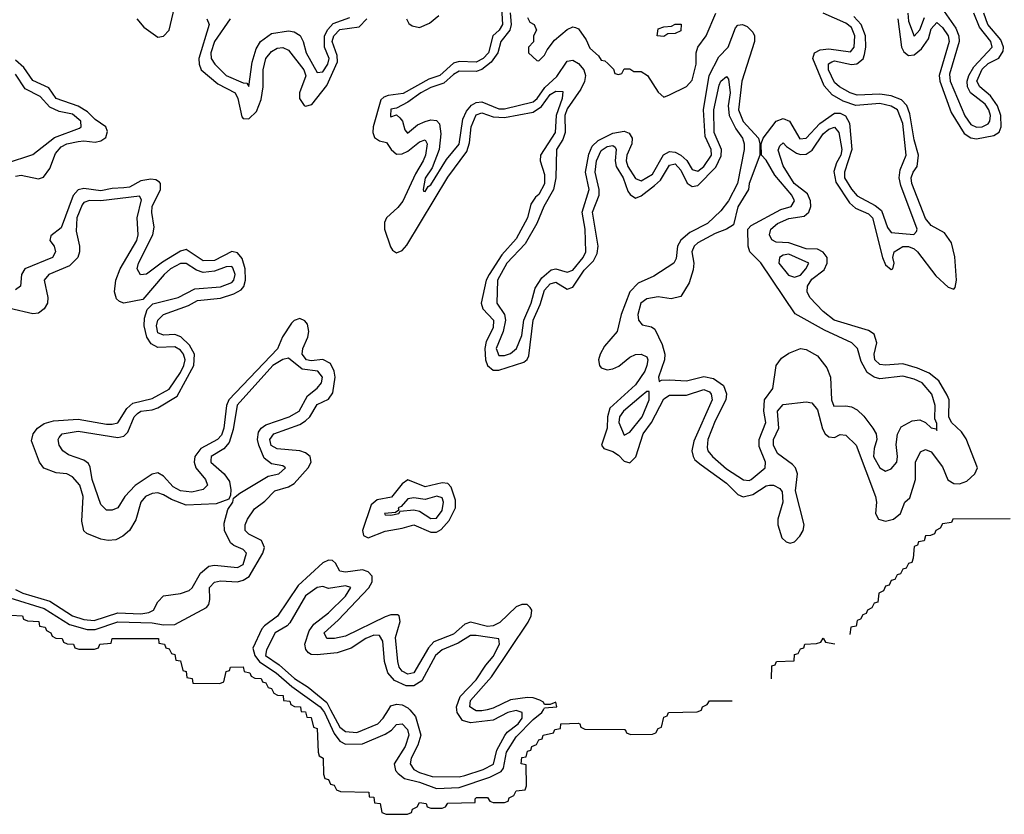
# Model space of a CAD drawing. Header units: inches. Extents: x 2710751 to 2829008, y 857003 to 965602.
# Tile 271 of 320: x 2781604 to 2785067, y 879632 to 882427. Entities that reach past the tile are written whole.
import ezdxf

# ---------------------------------------------------------------- set-up
doc = ezdxf.new("R2010")
doc.units = ezdxf.units.IN
doc.header["$MEASUREMENT"] = 0
doc.layers.add('C7887', color=7, linetype='Continuous')
doc.layers.add('C7888', color=7, linetype='Continuous')

msp = doc.modelspace()

# ---------------------------------------------------------------- linework, layer by layer
at = {"layer": 'C7887', "color": 2}
for points, elevation in [([(2782593.3, 880000), (2782594, 879994), (2782610, 879992), (2782614, 879974), (2782630, 879972), (2782638, 879938), (2782650, 879934), (2782654, 879850), (2782658, 879838), (2782672, 879830), (2782672.7, 879772.7), (2782678, 879758), (2782690, 879754), (2782698, 879738), (2782710, 879734), (2782718, 879718), (2782732.7, 879712.7), (2782832, 879710), (2782834, 879694), (2782850, 879692), (2782852.7, 879672.7), (2782872, 879670), (2782878, 879638), (2782892.7, 879632.7), (2782968, 879632), (2782982, 879638), (2782986, 879650), (2783002, 879658), (2783010, 879674), (2783034, 879670), (2783038, 879658), (2783050, 879654), (2783090, 879654), (2783102, 879658), (2783110, 879670.8), (2783206, 879674), (2783206, 879686), (2783210.8, 879690.8), (2783250, 879691.3), (2783258, 879678), (2783270, 879674), (2783310, 879674), (2783322, 879678), (2783326, 879690), (2783342, 879698), (2783350, 879714), (2783382, 879718), (2783387.3, 879732.7), (2783386, 879806), (2783368, 879810), (2783370, 879832), (2783386, 879834), (2783390, 879854), (2783402, 879858), (2783406, 879870), (2783422, 879878), (2783430, 879894), (2783442, 879898), (2783446, 879910), (2783482, 879918), (2783486, 879930), (2783506, 879934), (2783508, 879950), (2783568, 879952), (2783574, 879950), (2783578, 879938), (2783592, 879932), (2783730.6, 879930.6), (2783734, 879930), (2783738, 879918), (2783752.7, 879912.7), (2783830, 879914), (2783842, 879918), (2783850, 879934), (2783862, 879938), (2783870, 879974), (2783882, 879978), (2783886, 879990), (2783987.3, 879992.7), (2784002, 879998), (2784002.7, 880000)], -2), ([(2782668.9, 880000), (2782676.8, 879990), (2782710, 879916), (2782730, 879888.9), (2782750, 879879.1), (2782810, 879880.2), (2782890, 879913.8), (2782911.7, 879928.3), (2782930, 879948.4), (2782950, 879950.3), (2782968.5, 879930), (2782973, 879910), (2782959.7, 879870), (2782921.7, 879810), (2782926.6, 879786.6), (2782935.2, 879775.3), (2782958, 879758), (2783010, 879745.5), (2783070, 879722.7), (2783150, 879726.8), (2783257.3, 879762.7), (2783297.6, 879782.4), (2783305.8, 879794.2), (2783315.9, 879850), (2783350, 879904), (2783410, 879965.8), (2783440.7, 879990), (2783446.2, 880000)], 2), ([(2782697.9, 880000), (2782730, 879938), (2782750, 879923.1), (2782790, 879919.5), (2782863.7, 879950), (2782882.4, 879970), (2782901.5, 880000)], 6), ([(2782975.9, 880000), (2782996.5, 879976.5), (2783015.3, 879910), (2783004.8, 879875.2), (2782981.7, 879830), (2782978, 879810), (2782990.4, 879790), (2783010, 879778.5), (2783054.6, 879765.4), (2783150, 879764), (2783170, 879768.1), (2783234.5, 879790), (2783271.1, 879808.9), (2783282.9, 879857.1), (2783310.6, 879909.4), (2783318.7, 879921.3), (2783357.6, 879950), (2783371.9, 879970), (2783371.5, 879990), (2783350, 879997.4), (2783321.6, 879990), (2783270, 879963.1), (2783190, 879953.7), (2783161.8, 879961.8), (2783142.6, 879990), (2783141.8, 880000)], 6), ([(2783248, 880000), (2783230, 879995.6), (2783210, 879996), (2783203.5, 880000)], 2)]:
    msp.add_lwpolyline(points, dxfattribs=dict(at, elevation=elevation))
at = {"layer": 'C7888', "color": 2}
for points, elevation in [([(2782016.5, 882430), (2782040.7, 882400.7), (2782090, 882365.3), (2782110, 882368.2), (2782129.8, 882390.2), (2782148.9, 882470)], 2), ([(2783299.2, 882470), (2783302.8, 882410), (2783290.2, 882390), (2783268.9, 882370), (2783252.9, 882310), (2783234.9, 882290), (2783210, 882276.8), (2783150, 882279.8), (2783130, 882273.7), (2783082.4, 882230), (2783042.8, 882217.2), (2782952.5, 882167.5), (2782900.2, 882159.8), (2782885.3, 882154.7), (2782874.8, 882145.2), (2782847.9, 882050), (2782846.3, 882030), (2782851.8, 882011.8), (2782870, 882000.4), (2782894.9, 881994.9), (2782910.4, 881970), (2782930, 881953.7), (2782950, 881954.6), (2782970, 881964.6), (2783010, 881997.6), (2783030, 882004), (2783037.6, 881990), (2783031.1, 881950), (2783023.2, 881930), (2782995.9, 881884.1), (2782951.4, 881788.6), (2782934.2, 881765.8), (2782894.6, 881730), (2782887, 881713), (2782887.4, 881690), (2782907.9, 881627.9), (2782916, 881616), (2782930, 881607), (2782950, 881614.4), (2782965.9, 881634.1), (2783110, 881873.4), (2783176.5, 881963.5), (2783186.8, 881993.2), (2783192.1, 882050), (2783210, 882091.5), (2783230, 882099.1), (2783270, 882084.7), (2783310, 882082.2), (2783410, 882101.8), (2783439.2, 882120.8), (2783470, 882163.1), (2783490, 882175.3), (2783514.4, 882174.4), (2783512.6, 882150), (2783491, 882090), (2783487.6, 882030), (2783436, 881950), (2783435.3, 881930), (2783450, 881882), (2783450, 881849.3), (2783430, 881811.8), (2783418, 881802), (2783402.5, 881777.5), (2783390.2, 881730), (2783350, 881656.2), (2783299.8, 881600.2), (2783255.2, 881530), (2783245.2, 881510), (2783227.6, 881430), (2783233.1, 881410), (2783271.3, 881370), (2783270, 881342.7), (2783245.2, 881294.8), (2783239.7, 881270), (2783243.2, 881230), (2783250.2, 881210.2), (2783270, 881194.6), (2783290, 881193.8), (2783377.8, 881222.2), (2783388.7, 881231.3), (2783395.1, 881245), (2783409.8, 881370), (2783434.6, 881425.4), (2783450, 881474.9), (2783470, 881497.4), (2783490, 881503.7), (2783530, 881479.5), (2783550, 881486), (2783590, 881545.7), (2783622, 881578), (2783635.8, 881604.2), (2783638.3, 881630), (2783619.3, 881750), (2783642.4, 881810), (2783642.2, 881830), (2783628.2, 881890), (2783633.1, 881930), (2783650, 881966.7), (2783670, 881980.3), (2783690, 881984.4), (2783698.2, 881978.2), (2783702, 881970), (2783698.6, 881930), (2783702.7, 881910), (2783726.3, 881870), (2783743.4, 881823.4), (2783751.3, 881811.3), (2783770, 881799.5), (2783790, 881806.7), (2783836.5, 881843.5), (2783857.7, 881862.3), (2783890, 881914.6), (2783910, 881919.6), (2783930, 881897.1), (2783952, 881852.1), (2783970, 881840.3), (2783990, 881843.1), (2784052.4, 881907.6), (2784071.8, 881948.2), (2784072.3, 881970), (2784046.3, 882030), (2784045.6, 882110), (2784064.1, 882195.9), (2784070, 882210.6), (2784090, 882226.8), (2784097.6, 882217.6), (2784102.6, 882170), (2784096.5, 882123.5), (2784100.2, 882090), (2784122.7, 882042.7), (2784146, 882010), (2784152.4, 881990), (2784152.3, 881970), (2784128.9, 881850), (2784096.9, 881790), (2784070, 881754.3), (2784023.7, 881710), (2783961.2, 881678.8), (2783929.1, 881650.9), (2783918, 881630), (2783912.7, 881587.3), (2783904.9, 881570), (2783834.9, 881525.1), (2783779.6, 881500.4), (2783750.2, 881469.8), (2783719.6, 881390), (2783705.2, 881330), (2783661.6, 881278.4), (2783646.3, 881250), (2783640.3, 881230), (2783643.1, 881210), (2783650, 881202.4), (2783670, 881195.3), (2783690, 881198.5), (2783711.6, 881208.4), (2783750, 881240.3), (2783770, 881248.9), (2783790.4, 881250.4), (2783810, 881241), (2783813.7, 881230), (2783810.3, 881210.4), (2783803.1, 881190), (2783770, 881142), (2783680, 881060), (2783671.2, 881030), (2783670.2, 880989.8), (2783650.7, 880930), (2783658.8, 880918.8), (2783690, 880908.5), (2783710, 880895.3), (2783730, 880874.4), (2783750, 880868.4), (2783770.8, 880889.2), (2783796.9, 880970), (2783826.4, 881010), (2783870, 881093.4), (2783890, 881105.7), (2783950, 881106), (2784010, 881125.7), (2784030, 881117.6), (2784036.5, 881110), (2784039.6, 881090), (2783975.6, 880944.4), (2783968.8, 880910), (2783973.4, 880890), (2783979.2, 880879.2), (2784001.2, 880861.2), (2784090, 880796.9), (2784130, 880757), (2784149, 880749), (2784183, 880757), (2784230, 880787.2), (2784242, 880790), (2784256, 880790), (2784278, 880778), (2784285.7, 880765.7), (2784288.7, 880730), (2784270.3, 880670), (2784270.3, 880650), (2784284.5, 880604.5), (2784300.7, 880590), (2784314, 880586), (2784330, 880590.4), (2784347.8, 880610), (2784359.7, 880630), (2784363.1, 880650), (2784333.3, 880770), (2784339.7, 880830), (2784333.3, 880850), (2784322.7, 880862.7), (2784270, 880901.3), (2784255.1, 880930), (2784255.4, 880950), (2784274, 880990), (2784269.8, 881050), (2784290, 881073.4), (2784370, 881083), (2784390, 881079.1), (2784410, 881054), (2784427.5, 880987.5), (2784437.3, 880970), (2784450, 880959.1), (2784470, 880957.3), (2784490, 880967.3), (2784510, 880964.9), (2784546, 880930), (2784614.4, 880750), (2784618.4, 880730), (2784614.9, 880690), (2784624.9, 880670), (2784650, 880662.4), (2784678, 880670), (2784702, 880690), (2784718, 880730), (2784734.6, 880745.4), (2784754.5, 880810), (2784755.1, 880870), (2784772.9, 880907.1), (2784790, 880914.8), (2784810, 880906.8), (2784850, 880854), (2784868.9, 880808.9), (2784890, 880794.9), (2784910, 880794.4), (2784935.8, 880804.2), (2784963.7, 880830), (2784973.2, 880850), (2784933.1, 880953.1), (2784917.1, 880977.1), (2784881.1, 881010), (2784872.8, 881030), (2784873, 881090), (2784866.6, 881106.6), (2784836.8, 881156.8), (2784803.6, 881183.6), (2784761.6, 881201.6), (2784710, 881215.8), (2784650, 881211.6), (2784630, 881214.5), (2784612.3, 881230), (2784609.7, 881250.3), (2784619.5, 881290), (2784610, 881321.2), (2784590, 881334), (2784469.5, 881370), (2784430, 881400.7), (2784382.9, 881450), (2784373.6, 881470), (2784374.7, 881490), (2784390, 881514.6), (2784433.4, 881546.6), (2784444.8, 881570), (2784444.4, 881590), (2784430, 881609.6), (2784410, 881619.1), (2784370, 881620.3), (2784310, 881642), (2784264.5, 881644.5), (2784250, 881652.7), (2784241.3, 881670), (2784246.6, 881690), (2784269.6, 881710), (2784310, 881727.6), (2784363.8, 881736.2), (2784379.7, 881750), (2784386.4, 881770), (2784386, 881790), (2784374.8, 881814.8), (2784328.6, 881850), (2784290, 881912.7), (2784272.5, 881967.5), (2784277.5, 881982.5), (2784290, 881994), (2784301.2, 881981.2), (2784336.9, 881956.9), (2784350, 881952.8), (2784370, 881954.3), (2784392, 881968), (2784430, 882025.3), (2784450, 882041.1), (2784470, 882048.2), (2784484.9, 882030), (2784495.9, 881970), (2784492.1, 881950), (2784477.1, 881922.9), (2784467.7, 881892.2), (2784475.2, 881855.2), (2784522.3, 881782.3), (2784544.3, 881764.3), (2784590, 881744.2), (2784604.2, 881730), (2784639.3, 881590), (2784650, 881564.9), (2784670, 881547.7), (2784675.3, 881550), (2784679.5, 881570), (2784675.1, 881590), (2784679.6, 881610), (2784710, 881628.9), (2784730, 881628.9), (2784750, 881620.9), (2784762.6, 881610), (2784826, 881526), (2784870, 881485.5), (2784890, 881478.8), (2784894.9, 881485.1), (2784898.9, 881510), (2784892.9, 881592.9), (2784881.3, 881641.3), (2784857.2, 881677.2), (2784810, 881703.1), (2784790, 881727.8), (2784742, 881850), (2784739.8, 881870), (2784747.1, 881890), (2784761.3, 881910), (2784765.1, 881950), (2784750, 882004), (2784735.4, 882095.4), (2784724.7, 882124.7), (2784705.2, 882145.2), (2784670, 882158.7), (2784630, 882164.6), (2784550, 882160.8), (2784525.1, 882170), (2784488, 882190), (2784470, 882205.4), (2784448.9, 882250), (2784448.8, 882271.2), (2784461.1, 882278.9), (2784470, 882281.7), (2784530, 882268.7), (2784548.7, 882271.3), (2784570.9, 882289.1), (2784576.1, 882303.9), (2784580.3, 882330), (2784578.7, 882370), (2784563.5, 882410), (2784537.7, 882437.7)], 2), ([(2782262, 882430), (2782270.3, 882410.3), (2782234.2, 882290), (2782235.2, 882270), (2782242.6, 882250), (2782300.9, 882200.9), (2782362, 882170), (2782371.3, 882150), (2782385.1, 882085.1), (2782390, 882079.1), (2782410, 882078.4), (2782436.8, 882103.2), (2782453.5, 882146.5), (2782460.3, 882190), (2782460.4, 882250), (2782469.8, 882290), (2782490, 882314.4), (2782510, 882326.7), (2782530, 882328.4), (2782550, 882319.3), (2782604.2, 882250), (2782610.2, 882229.8), (2782589, 882170), (2782588.9, 882150), (2782605.1, 882125.1), (2782610, 882122), (2782631.7, 882128.3), (2782684.6, 882195.4), (2782721.9, 882278.1), (2782721, 882301), (2782703.4, 882350), (2782709, 882370), (2782730, 882391.9), (2782798, 882402), (2782824.7, 882430)], 2), ([(2782344.9, 882430), (2782290, 882349.6), (2782276.1, 882310), (2782277.4, 882290), (2782290.4, 882270), (2782330, 882230.4), (2782390, 882204.9), (2782403.5, 882203.5), (2782410, 882192), (2782422.4, 882277.6), (2782436, 882324), (2782451.3, 882350), (2782490, 882378.3), (2782550, 882387.4), (2782570, 882383.7), (2782591.2, 882371.2), (2782601.7, 882350), (2782611.6, 882310), (2782650, 882240.7), (2782670, 882243.1), (2782688.5, 882270), (2782692.2, 882290), (2782676, 882330), (2782676.2, 882370), (2782687.6, 882392.4), (2782706.7, 882413.3), (2782765.7, 882434.3)], 6), ([(2783328.9, 882451.1), (2783333.1, 882410), (2783327.8, 882390), (2783296.9, 882350), (2783286.3, 882310), (2783262.3, 882277.7), (2783230, 882251.5), (2783210, 882244), (2783150, 882245.3), (2783130, 882233.6), (2783096.5, 882203.5), (2783050, 882187.7), (2783015.3, 882170), (2782970, 882136.8), (2782930, 882116), (2782910, 882111.8), (2782908.3, 882088.3), (2782910, 882084.7), (2782930, 882092), (2782941.4, 882081.4), (2782950.8, 882070), (2782958.8, 882038.8), (2782968, 882028), (2783003.1, 882056.9), (2783030, 882068.8), (2783050, 882074), (2783070, 882072.7), (2783080.9, 882060.9), (2783085.8, 882025.8), (2783079.6, 881970), (2783054.9, 881905.1), (2783030, 881869), (2783022.8, 881830), (2783024, 881824), (2783030, 881822.8), (2783040.5, 881839.5), (2783050, 881845.5), (2783105.6, 881934.4), (2783150, 881988.4), (2783162.9, 882077.1), (2783175.6, 882104.4), (2783193.6, 882126.4), (2783210, 882135.8), (2783230, 882137.5), (2783290, 882113.5), (2783310, 882113.5), (2783410, 882137.8), (2783424.2, 882150), (2783451.5, 882188.5), (2783493, 882227), (2783530, 882281.3), (2783550, 882284.9), (2783570, 882272.2), (2783588.9, 882250), (2783594, 882230), (2783591, 882209), (2783578.1, 882181.9), (2783530, 882112.6), (2783522, 882090), (2783523.2, 882030), (2783514.7, 882005.3), (2783491.8, 881970), (2783490.2, 881870), (2783481.2, 881830), (2783448, 881770), (2783423.2, 881710), (2783382.2, 881637.8), (2783318, 881570), (2783285.4, 881510), (2783282.6, 881430), (2783309, 881390), (2783312.9, 881370), (2783304.2, 881330), (2783280.3, 881270), (2783290, 881245.3), (2783310, 881245.3), (2783330, 881252.4), (2783351.1, 881270), (2783370, 881316), (2783377.7, 881370), (2783403.7, 881430), (2783417.7, 881482.3), (2783441, 881519), (2783473.6, 881546.4), (2783490, 881550.3), (2783530, 881538.9), (2783550, 881546.3), (2783585.7, 881590), (2783595.1, 881610), (2783593.3, 881690), (2783583.1, 881750), (2783607.3, 881830), (2783594.4, 881890), (2783605.9, 881954.1), (2783618.1, 881981.9), (2783638.4, 882001.6), (2783690, 882027.5), (2783730, 882034.9), (2783747.9, 882027.9), (2783758.3, 882010), (2783757.7, 881990), (2783739.7, 881950), (2783736.9, 881930), (2783742.8, 881910), (2783770, 881868.5), (2783790, 881860.3), (2783830, 881883.2), (2783869.1, 881950.9), (2783890, 881962.8), (2783910, 881961.1), (2783930.2, 881950.2), (2783950.9, 881930.9), (2783970, 881899.5), (2783990, 881893.4), (2784010.8, 881910), (2784037.1, 881950), (2784036.5, 881970), (2784015.8, 882015.8), (2784009.8, 882110), (2784029.8, 882230), (2784063.7, 882296.3), (2784095.8, 882330), (2784122, 882398), (2784130, 882407.3), (2784146, 882410), (2784162.8, 882402.8), (2784182.8, 882382.8), (2784188.2, 882370), (2784188.7, 882350), (2784144.1, 882210), (2784132.9, 882110), (2784148.4, 882068.3), (2784203, 882010), (2784208, 881990), (2784207.7, 881950), (2784170.3, 881850), (2784167.6, 881830), (2784130, 881769), (2784115.2, 881704.8), (2784090.4, 881689.6), (2784050, 881675.1), (2783990, 881641.6), (2783977.1, 881630), (2783968.9, 881610), (2783975.8, 881570), (2783973.5, 881546.5), (2783958.9, 881501.1), (2783930, 881453.2), (2783895.2, 881444.8), (2783850, 881451.5), (2783810, 881444.5), (2783788.5, 881430), (2783778.4, 881390), (2783780.7, 881370), (2783793.7, 881353.7), (2783826.7, 881346.7), (2783838.3, 881338.3), (2783864.3, 881284.3), (2783873.1, 881250), (2783872, 881230), (2783851, 881170), (2783854, 881154), (2783861.2, 881158.8), (2783890, 881160.4), (2783950, 881157), (2784010, 881172), (2784045.1, 881165.1), (2784079.9, 881139.9), (2784090.3, 881110.3), (2784087.9, 881090), (2784050, 881016), (2784024.9, 880950), (2784021.7, 880921.7), (2784024.4, 880910), (2784040.5, 880890), (2784090, 880847.4), (2784150, 880808.4), (2784170, 880806.4), (2784177.2, 880810), (2784226, 880850), (2784227, 880870), (2784205.3, 880925.3), (2784205.1, 880950), (2784228.2, 881010), (2784222, 881050), (2784223.7, 881090), (2784252.7, 881130), (2784265.2, 881210), (2784283.3, 881236.7), (2784310, 881254), (2784350, 881270.8), (2784370, 881266.8), (2784410, 881244), (2784442.6, 881202.6), (2784455.8, 881170), (2784459.3, 881090), (2784467.5, 881067.5), (2784510, 881068.5), (2784530, 881064.9), (2784550, 881054.4), (2784572.7, 881032.8), (2784604.9, 880990), (2784616.3, 880970), (2784619.1, 880950), (2784610, 880918), (2784607.7, 880890), (2784630, 880850.7), (2784650, 880838.8), (2784670, 880846.8), (2784689.2, 880870), (2784691.5, 880890), (2784686.8, 880933.2), (2784691.5, 880968.5), (2784704.8, 880995.2), (2784743.6, 881016.4), (2784770, 881019.3), (2784790.5, 881010.5), (2784810, 880991), (2784827.3, 880987.3), (2784830, 880982), (2784830, 881006), (2784823.3, 881023.3), (2784824.7, 881070), (2784812.3, 881110), (2784778, 881150), (2784750, 881162.7), (2784710, 881172.9), (2784630, 881163.1), (2784609.8, 881169.8), (2784585.5, 881185.5), (2784564.1, 881224.1), (2784551.1, 881270), (2784531.5, 881290), (2784435.1, 881335), (2784332, 881392), (2784211.3, 881571.3), (2784172.7, 881610), (2784166.6, 881630), (2784165.2, 881690), (2784176.6, 881703.4), (2784281.1, 881758.9), (2784317.2, 881770), (2784329.6, 881790), (2784319.7, 881810), (2784260.2, 881880.2), (2784230, 881933.2), (2784213.2, 881950), (2784212.3, 881990), (2784219.3, 882010), (2784265.1, 882070), (2784290, 882079.6), (2784311.8, 882070), (2784347.6, 882007.6), (2784370, 882010.4), (2784418.4, 882061.6), (2784470, 882097.4), (2784490, 882098), (2784509.1, 882089.1), (2784522.8, 882062.8), (2784531.3, 881970), (2784504.7, 881890), (2784505.8, 881870), (2784530, 881830.3), (2784550, 881806.7), (2784613.5, 881773.5), (2784635.3, 881755.3), (2784656.2, 881696.2), (2784670, 881678), (2784749.3, 881670.7), (2784758.7, 881681.3), (2784760.7, 881690), (2784703.2, 881843.2), (2784697.2, 881870), (2784701.4, 881898.6), (2784722, 881950), (2784710, 882061.2), (2784691.9, 882110), (2784670, 882122.5), (2784630, 882131.4), (2784544.9, 882124.9), (2784500.7, 882140.7), (2784462.3, 882162.3), (2784434.1, 882194.1), (2784393.7, 882290), (2784399.6, 882310), (2784419.3, 882320.7), (2784450, 882324.2), (2784526.3, 882313.7), (2784539.8, 882330), (2784541.8, 882370), (2784530, 882399.1), (2784510, 882414.8), (2784429.8, 882449.8)], 6), ([(2782964.9, 882430), (2782973.5, 882413.5), (2782984.7, 882404.7), (2783010, 882399.6), (2783045.4, 882414.6), (2783078.5, 882441.5)], 2), ([(2783390, 882434), (2783398, 882418), (2783414, 882410), (2783422, 882390), (2783412, 882370), (2783411.6, 882348.4), (2783394, 882330), (2783394, 882310), (2783423.6, 882283.6), (2783430, 882282), (2783450, 882302), (2783459, 882321), (2783485.2, 882354.8), (2783530, 882392), (2783550, 882402), (2783559.6, 882399.6), (2783570, 882394), (2783596.3, 882356.3), (2783610, 882326), (2783639.8, 882299.8), (2783650, 882284.7), (2783662, 882282), (2783672.7, 882272.7), (2783692.7, 882252.7), (2783698, 882238), (2783710, 882234), (2783722, 882238), (2783730, 882254), (2783750, 882254), (2783764.7, 882244.7), (2783790, 882244.7), (2783812, 882230), (2783850, 882172), (2783870, 882154), (2783890, 882162), (2783950, 882192), (2783970, 882214), (2783984, 882270), (2783984, 882310), (2783989, 882330), (2784019, 882370), (2784053.2, 882450)], 10), ([(2784693, 882430), (2784706.3, 882330), (2784713.9, 882313.9), (2784730, 882300.4), (2784750, 882303.1), (2784776.2, 882323.8), (2784800.6, 882359.4), (2784810, 882394), (2784830, 882416.4), (2784850, 882399.3), (2784870, 882370.4), (2784873.2, 882350), (2784838, 882230), (2784840.8, 882210), (2784880.8, 882100.8), (2784926.7, 882026.7), (2784950, 882011.4), (2784970, 882007.2), (2785030, 882018.9), (2785048.7, 882031.3), (2785056, 882050), (2785055.6, 882090), (2785043.9, 882123.9), (2785019, 882159.1), (2784981.1, 882190), (2784971.1, 882210), (2784990, 882252.8), (2785010, 882272.1), (2785048.2, 882291.8), (2785063.9, 882316.1), (2785064.5, 882330), (2785055.4, 882355.4), (2785009, 882410), (2784995.1, 882450)], 2), ([(2784728.6, 882450), (2784730, 882422), (2784750, 882368.2), (2784770, 882390.6), (2784786.1, 882433.8)], 6), ([(2784855.5, 882455.5), (2784896.4, 882396.4), (2784907.7, 882370), (2784908.6, 882350), (2784875.1, 882235.1), (2784877.5, 882210), (2784928.4, 882088.4), (2784950, 882058), (2784970, 882048.3), (2784990, 882050.3), (2785010, 882060.3), (2785016.8, 882070), (2785019.3, 882090), (2785013.3, 882110), (2785000.4, 882130), (2784948.2, 882170), (2784938.4, 882190), (2784937.3, 882210), (2784942, 882230), (2784959.6, 882260.4), (2785024.8, 882330), (2785019.8, 882350), (2784980.4, 882400.4), (2784960.2, 882450)], 6), ([(2781590, 881875.8), (2781610, 881879.5), (2781670, 881866.4), (2781687.7, 881872.3), (2781710, 881902.8), (2781730, 881955.5), (2781750, 881979.5), (2781770, 881990.2), (2781810, 881998), (2781830, 882000.8), (2781870, 881996.5), (2781890, 882000.3), (2781907.2, 882012.8), (2781913.6, 882033.6), (2781907.6, 882050), (2781870, 882075.8), (2781842.6, 882102.6), (2781810, 882122.8), (2781732, 882150), (2781706.7, 882186.7), (2781650, 882213.3), (2781619.1, 882259.1), (2781590, 882283.9)], 2), ([(2781557.8, 881922.2), (2781650, 881952.7), (2781727.2, 882012.8), (2781815.2, 882044.8), (2781820.5, 882050), (2781819.1, 882070), (2781790, 882094.4), (2781743.7, 882103.7), (2781710, 882118.5), (2781676.2, 882156.2), (2781623.9, 882183.9), (2781590, 882235.4)], 6), ([(2781570, 880392.9), (2781690, 880355.9), (2781779.8, 880299.8), (2781841.7, 880281.7), (2781870, 880281.7), (2781950, 880308.4), (2782070, 880305.2), (2782110, 880297.8), (2782150, 880299), (2782260.8, 880359.2), (2782269.6, 880370), (2782272.8, 880387.2), (2782271.6, 880430), (2782290, 880448.4), (2782310, 880452.6), (2782370, 880450.2), (2782390, 880454.9), (2782411.5, 880468.5), (2782459.8, 880550), (2782464.8, 880570), (2782455.2, 880595.2), (2782410, 880616.9), (2782396.9, 880630), (2782397.4, 880650), (2782405.1, 880670), (2782430, 880706.4), (2782466.8, 880733.2), (2782502, 880770), (2782550, 880784.2), (2782570, 880795.8), (2782618.7, 880850), (2782629.7, 880870), (2782626, 880890), (2782610, 880903.5), (2782589.8, 880909.8), (2782510, 880916.9), (2782489.2, 880929.2), (2782483.5, 880950), (2782498.4, 880970), (2782590, 881002.8), (2782610, 881015.3), (2782624.8, 881030), (2782650, 881073.7), (2782690, 881092.4), (2782706.2, 881113.8), (2782713.5, 881170), (2782710.8, 881190.8), (2782697.1, 881217.1), (2782670, 881231.1), (2782630, 881226.3), (2782613.2, 881230), (2782598, 881250), (2782600.4, 881270), (2782617.6, 881310), (2782621.4, 881330), (2782616.1, 881356.1), (2782607, 881367), (2782590, 881375.6), (2782570, 881368.4), (2782560.5, 881359.5), (2782528.3, 881311.7), (2782510.9, 881269.1), (2782339.6, 881090), (2782332, 881070), (2782322.8, 880990), (2782314, 880966), (2782300.3, 880950), (2782241.7, 880918.3), (2782220.2, 880890), (2782217.7, 880870), (2782223.6, 880850), (2782257.6, 880810), (2782264.4, 880790), (2782250, 880774), (2782210, 880765.1), (2782170, 880769.8), (2782143.5, 880783.5), (2782110, 880821.6), (2782090, 880833), (2782070, 880828.3), (2782011, 880789), (2781973.7, 880750), (2781950, 880709.4), (2781930, 880701.2), (2781910, 880701.2), (2781890, 880722), (2781859.7, 880810), (2781852.7, 880852.7), (2781846.2, 880866.2), (2781830, 880877.6), (2781775.8, 880895.8), (2781756.2, 880910), (2781743, 880930), (2781739.6, 880950), (2781742.8, 880957.2), (2781753.2, 880970), (2781810, 880979.7), (2781950, 880957.3), (2781970, 880962), (2781984.5, 880975.5), (2782006.6, 881030), (2782018.3, 881041.7), (2782030, 881050.2), (2782070, 881055), (2782090, 881062), (2782157.9, 881102.1), (2782216.8, 881210), (2782219.3, 881250), (2782202, 881282), (2782170.8, 881310.8), (2782150, 881319.2), (2782110, 881317.4), (2782090, 881325.6), (2782085.3, 881350), (2782089.8, 881370), (2782110, 881390.2), (2782198, 881422), (2782230, 881439), (2782310, 881447.8), (2782357.8, 881462.2), (2782383.3, 881476.7), (2782392.2, 881487.8), (2782398.4, 881510), (2782397.4, 881550), (2782386.6, 881586.6), (2782370, 881606.6), (2782350, 881611.3), (2782290, 881579.8), (2782250, 881578.7), (2782190, 881618.3), (2782170, 881612.6), (2782106.3, 881573.7), (2782050, 881531.5), (2782029.7, 881529.7), (2782018, 881550), (2782021.7, 881570), (2782072.8, 881670), (2782077.4, 881697.4), (2782068.6, 881748.6), (2782069.8, 881770), (2782099.1, 881830), (2782099.7, 881850), (2782095.8, 881855.8), (2782083.3, 881863.3), (2782066, 881866), (2782030, 881859.7), (2781990, 881838.2), (2781970, 881835), (2781930, 881833.3), (2781890, 881825), (2781830, 881832.8), (2781810, 881828.2), (2781792, 881808), (2781750, 881695.1), (2781714, 881666), (2781710.7, 881650), (2781725.5, 881630), (2781730.4, 881610), (2781719.3, 881590), (2781622.4, 881550), (2781610.3, 881530), (2781607.3, 881490), (2781590, 881477)], 2), ([(2781590, 880422.6), (2781614.8, 880410), (2781710, 880382), (2781790.5, 880330), (2781830, 880317.6), (2781866.3, 880313.7), (2781950, 880340.7), (2782030, 880336.5), (2782058, 880342), (2782074.5, 880350), (2782090, 880378.8), (2782110, 880400.7), (2782170, 880408), (2782200.5, 880419.5), (2782211.1, 880428.9), (2782240.3, 880479.7), (2782270, 880504.4), (2782290, 880508.5), (2782370, 880500.4), (2782390, 880510.8), (2782402, 880550), (2782390, 880563.7), (2782356.9, 880576.9), (2782346.2, 880586.2), (2782325.1, 880630), (2782323.6, 880656.4), (2782336.5, 880703.5), (2782354, 880730), (2782356.4, 880743.6), (2782379, 880761), (2782478.7, 880821.3), (2782515.3, 880830), (2782539, 880850), (2782530, 880857.2), (2782490, 880865.2), (2782464.6, 880884.6), (2782445.1, 880930), (2782440.9, 880950), (2782443.8, 880976.2), (2782453.3, 880990), (2782470, 881002.3), (2782552.3, 881030), (2782587, 881050), (2782616, 881104), (2782650, 881130.4), (2782666, 881150), (2782669.6, 881170), (2782652.7, 881190), (2782598, 881198), (2782550, 881236.3), (2782530, 881231), (2782494.6, 881210), (2782369.5, 881070.5), (2782355.2, 880984.8), (2782340.6, 880939.4), (2782322.6, 880917.4), (2782278, 880890), (2782276.8, 880876.8), (2782276.3, 880870), (2782324, 880830), (2782342.5, 880802.5), (2782347.1, 880772.9), (2782346, 880754), (2782339.8, 880740.2), (2782295.9, 880724.1), (2782190, 880718.9), (2782138.6, 880738.6), (2782110, 880755.4), (2782090, 880762.4), (2782070, 880760.7), (2782047.3, 880750), (2782030.6, 880730), (2782012.9, 880667.1), (2781990.3, 880629.7), (2781967.3, 880610), (2781942.3, 880597.7), (2781915.3, 880595.3), (2781890, 880599.5), (2781840.1, 880620.1), (2781829.3, 880629.3), (2781823.3, 880663.3), (2781827.8, 880750), (2781815.8, 880790), (2781790, 880818.4), (2781770, 880829.5), (2781732.5, 880832.5), (2781689.3, 880849.3), (2781674, 880870), (2781646, 880946), (2781652, 880970), (2781666.6, 880990), (2781690, 881006.7), (2781723.7, 881016.3), (2781810, 881021.5), (2781910, 881004.7), (2781930, 881003.6), (2781950, 881008.8), (2781980.7, 881059.3), (2782002.4, 881077.6), (2782070, 881094.9), (2782130, 881127.8), (2782170, 881185.7), (2782181.4, 881210), (2782186, 881230), (2782181, 881250), (2782170, 881264.7), (2782150, 881275.6), (2782090, 881274), (2782066.5, 881286.5), (2782051.9, 881310), (2782042.3, 881350), (2782043.1, 881376.9), (2782052.7, 881407.3), (2782072.8, 881427.2), (2782161.2, 881450), (2782219.8, 881480.2), (2782310, 881487.1), (2782350, 881502.6), (2782356.9, 881510), (2782361.7, 881530), (2782354.3, 881554.3), (2782350, 881558.7), (2782330, 881557.2), (2782290, 881542.2), (2782250, 881538), (2782225.6, 881545.6), (2782190, 881569.7), (2782170, 881569.7), (2782134.4, 881550), (2782112.2, 881530), (2782037.5, 881442.5), (2781970.5, 881429.5), (2781955.1, 881435.1), (2781944.8, 881444.8), (2781938, 881470), (2781942.9, 881510), (2781957.6, 881550), (2782016.4, 881650), (2782021.3, 881670), (2782017.7, 881730), (2782032.8, 881792.8), (2782025.6, 881805.6), (2781890, 881789.7), (2781849.3, 881790.7), (2781830, 881784.2), (2781824, 881776), (2781805.8, 881730), (2781803.4, 881683.4), (2781814.9, 881630), (2781814.9, 881610), (2781808.2, 881590), (2781779.3, 881560.7), (2781706.8, 881530), (2781690.7, 881510), (2781703, 881450), (2781701.6, 881430), (2781690, 881409.3), (2781670, 881394.5), (2781650, 881391.8), (2781570, 881411.2)], 6), ([(2785088.4, 880671.6), (2784886, 880670), (2784882, 880658), (2784850, 880654), (2784842, 880638), (2784826, 880630), (2784822, 880618), (2784808, 880612), (2784790, 880611.3), (2784786, 880594), (2784766, 880590), (2784762, 880578), (2784750, 880574), (2784747.3, 880532.7), (2784742, 880518), (2784730, 880514), (2784722, 880498), (2784710, 880494), (2784702, 880478), (2784690, 880474), (2784682, 880458), (2784670, 880454), (2784662, 880438), (2784650, 880434), (2784642, 880418), (2784626, 880410), (2784622, 880378), (2784610, 880374), (2784602, 880358), (2784586, 880350), (2784582, 880338), (2784570, 880334), (2784562, 880318), (2784550, 880314), (2784546, 880294), (2784528, 880290), (2784524, 880264)], -2), ([(2783203.5, 880000), (2783187.3, 880010), (2783190, 880032), (2783264, 880116), (2783392.3, 880307.7), (2783403.1, 880330), (2783405.1, 880350), (2783399.6, 880359.6), (2783389.7, 880369.7), (2783370, 880369.7), (2783350, 880361.7), (2783293.1, 880306.9), (2783270, 880294.7), (2783250, 880292.4), (2783190, 880308.3), (2783170, 880300.5), (2783130, 880265.8), (2783061.4, 880238.6), (2783042.3, 880217.7), (2782990.2, 880130), (2782970, 880124.8), (2782950, 880135.1), (2782939.1, 880150), (2782934, 880170), (2782926.6, 880253.4), (2782942.9, 880310), (2782939, 880330), (2782933.3, 880333.3), (2782910, 880333.6), (2782890, 880326.3), (2782750, 880258), (2782712, 880250), (2782684, 880250), (2782675.6, 880270), (2782724.8, 880315.2), (2782831.7, 880428.3), (2782844, 880450), (2782844.2, 880470), (2782830, 880484.2), (2782810, 880491.3), (2782750, 880483.9), (2782730, 880486.6), (2782714.9, 880514.9), (2782704.5, 880524.5), (2782690, 880526), (2782670, 880516.9), (2782583.2, 880436.8), (2782511.6, 880328.4), (2782464.9, 880295.1), (2782455.9, 880284.1), (2782424.2, 880215.8), (2782431, 880190), (2782448.1, 880168.1), (2782506.2, 880130), (2782562, 880082), (2782661, 880010), (2782668.9, 880000)], 2), ([(2783141.8, 880000), (2783141, 880010), (2783153.1, 880046.9), (2783210, 880104.9), (2783243.7, 880156.3), (2783270, 880187), (2783292.4, 880230), (2783289.6, 880249.6), (2783210, 880261.4), (2783190, 880260.4), (2783146.4, 880233.6), (2783090, 880210.8), (2783067.1, 880190), (2783018.3, 880101.7), (2782990, 880084), (2782963.7, 880083.7), (2782922.4, 880102.4), (2782898.9, 880130), (2782887.8, 880170), (2782881.1, 880241.1), (2782870, 880260.7), (2782850, 880262.6), (2782821.6, 880250), (2782770, 880216.9), (2782720.4, 880199.6), (2782650, 880192.8), (2782630, 880193.6), (2782620.1, 880200.1), (2782611.2, 880211.2), (2782607.6, 880230), (2782622.4, 880277.6), (2782639.1, 880300.9), (2782690, 880340.4), (2782750, 880399.3), (2782769, 880430), (2782750, 880435.8), (2782690, 880426.6), (2782670, 880433.2), (2782650, 880429.2), (2782610, 880400.9), (2782554.1, 880305.9), (2782544.7, 880295.3), (2782502.4, 880270), (2782472.7, 880210), (2782469.2, 880190), (2782517.3, 880157.3), (2782570.6, 880110), (2782619.3, 880079.3), (2782685, 880025), (2782697.9, 880000)], 6), ([(2781572.7, 880332.7), (2781614, 880330), (2781618, 880318), (2781632, 880312), (2781672, 880310), (2781674, 880294), (2781694, 880290), (2781698, 880278), (2781714, 880270), (2781718, 880258), (2781731.6, 880251.6), (2781754, 880250), (2781758, 880238), (2781771.6, 880231.6), (2781794, 880230), (2781798, 880218), (2781812.7, 880212.7), (2781867.3, 880212.7), (2781882, 880218), (2781886, 880230), (2781926, 880234), (2781930, 880250.7), (2782092, 880250), (2782094, 880234), (2782114, 880230), (2782118, 880218), (2782130, 880214), (2782138, 880198), (2782150, 880194), (2782154, 880174), (2782170, 880172), (2782178, 880138), (2782190, 880134), (2782192.7, 880112.7), (2782211.3, 880110), (2782212.7, 880092.7), (2782308, 880092), (2782322, 880098), (2782330, 880134), (2782342, 880138), (2782346, 880150), (2782390, 880150.6), (2782394, 880134), (2782414, 880130), (2782418, 880118), (2782431.3, 880111.3), (2782454, 880110), (2782458, 880098), (2782470, 880094), (2782478, 880078), (2782490, 880074), (2782498, 880058), (2782511.3, 880051.3), (2782531.3, 880050), (2782532.7, 880032.7), (2782554, 880030), (2782558, 880018), (2782571, 880011), (2782592, 880010), (2782593.3, 880000)], -2), ([(2784248.5, 880108.5), (2784250, 880154), (2784262, 880158), (2784266, 880170), (2784328, 880172), (2784330, 880194), (2784342, 880198), (2784350, 880214), (2784362, 880218), (2784366, 880230), (2784407.3, 880232.7), (2784422, 880238), (2784430, 880251.3), (2784438, 880238), (2784471.5, 880231.5)], -2), ([(2783446.2, 880000), (2783450, 880006.8), (2783493.2, 880010), (2783490, 880026), (2783470, 880018), (2783450, 880018), (2783446.6, 880026.6), (2783433.8, 880033.8), (2783410, 880041.6), (2783390, 880042.4), (2783330, 880034.3), (2783270, 880005.3), (2783248, 880000)], 2), ([(2782901.5, 880000), (2782910, 880013.4), (2782930, 880019.3), (2782950, 880017.1), (2782970, 880006.7), (2782975.9, 880000)], 6), ([(2784002.7, 880000), (2784006, 880010), (2784022, 880018), (2784030, 880031.3), (2784110.6, 880030.6)], -2)]:
    msp.add_lwpolyline(points, dxfattribs=dict(at, elevation=elevation))
for points, elevation in [([(2783870, 882368), (2783846, 882370), (2783850, 882394), (2783870, 882402), (2783896.4, 882403.6), (2783910, 882411.3), (2783930.8, 882410.8), (2783930, 882388), (2783910, 882378), (2783883.6, 882376.4)], 10), ([(2784310, 881601.7), (2784290, 881598.9), (2784277.1, 881590), (2784274.9, 881570), (2784308.7, 881528.7), (2784330, 881521.7), (2784350, 881527.6), (2784369.6, 881550), (2784379.5, 881570)], 6), ([(2783810, 881119.3), (2783790, 881102.9), (2783728.5, 881050), (2783713.7, 881030), (2783712, 881010), (2783730, 880966), (2783750, 880976.3), (2783794.2, 881030), (2783818, 881090), (2783818.6, 881118.6)], 6), ([(2782970, 880807.8), (2782950, 880794), (2782912.1, 880747.9), (2782862, 880738), (2782839.9, 880720.1), (2782810.4, 880630), (2782813, 880613), (2782830, 880603.8), (2782890, 880627.8), (2782950, 880637.8), (2782990, 880650.2), (2783050, 880624), (2783070, 880624), (2783086.8, 880633.2), (2783114.3, 880665.7), (2783136.8, 880710), (2783137.3, 880737.3), (2783122.2, 880782.2), (2783110, 880795.8), (2783090, 880798), (2783030, 880784.1)], 2), ([(2783070.9, 880750.9), (2783030, 880739.7), (2782990, 880744.5), (2782970, 880742), (2782945.8, 880714.2), (2782936, 880710), (2782938, 880702), (2782926.4, 880693.6), (2782887.3, 880690), (2782890, 880684.7), (2782910, 880684), (2782938, 880690), (2782942, 880698), (2782990, 880702.4), (2783010, 880698), (2783050, 880672.7), (2783070, 880673), (2783090, 880700.7), (2783095.1, 880730), (2783090, 880745.2)], 6)]:
    msp.add_lwpolyline(points, close=True, dxfattribs=dict(at, elevation=elevation))

doc.saveas('drawing.dxf')
